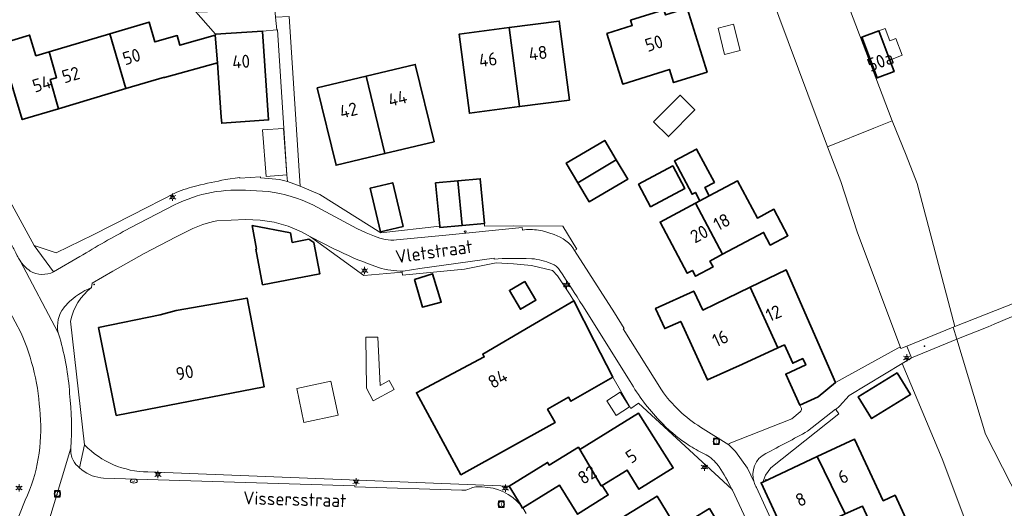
# Model space of a CAD drawing. Header units: metres. Extents: x 140853 to 145288, y 474558 to 480269.
# Tile 404 of 428: x 144515 to 144651, y 479389 to 479456. Entities that reach past the tile are written whole.
import ezdxf
from ezdxf.enums import TextEntityAlignment as Align

# ---------------------------------------------------------------- set-up
doc = ezdxf.new("R2010")
doc.units = ezdxf.units.M
doc.header["$MEASUREMENT"] = 0
for name, color, linetype, lineweight in [('B-WE-GR-BEPLANTING_CULTUUR_HEESTERS-G', 90, 'Continuous', 18), ('B-WE-GR-GRAS_KRUIDENRIJK-G', 80, 'Continuous', 18), ('B-WE-GR-GROENVOORZIENING-G', 80, 'Continuous', 18), ('B-WE-IE-TERREINAFSCHEIDING_KUNSTMATIG_HEKWERK-G', 20, 'IE-TERREINAFSCHEIDING-KUNSTMATIG', 18), ('B-WE-KL-ET_LS_OV_LICHTMAST-S', 190, 'Continuous', 18), ('B-WE-KL-WATER_BRANDLEIDING_PUT-S', 150, 'Continuous', 18), ('B-WE-KL-WATER_PUT-S', 170, 'Continuous', 18), ('B-WE-OG-BEBOUWING-G', 7, 'Continuous', 35), ('B-WE-OG-BEBOUWING_BIJGEBOUW-G', 7, 'Continuous', 18), ('B-WE-OG-BEBOUWING_HUISNUMMER-T18', 10, 'Continuous', 18), ('B-WE-OG-BEBOUWING_LUIFEL-G', 7, 'Continuous', 18), ('B-WE-OG-BEBOUWING_STRAATNAAM-T18', 10, 'Continuous', 18), ('B-WE-OG-TERREIN_ERF-G', 7, 'Continuous', 18), ('B-WE-RI-GWA_RIOOLPUT-S', 30, 'Continuous', 18), ('B-WE-VH-VERHARDING_BETON-G', 252, 'Continuous', 18), ('B-WE-VH-VERHARDING_BETONSTRAATSTEEN-G', 252, 'Continuous', 18), ('B-WE-VH-VERHARDING_STRAATBAKSTEEN-G', 252, 'Continuous', 18), ('B-WE-VH-VERHARDING_TEGEL-G', 252, 'Continuous', 18), ('B-WE-VW-MARKERING-S', 7, 'Continuous', 18), ('X-XX-XX-ALGEMEEN-S', 7, 'Continuous', 18)]:
    doc.layers.add(name, color=color, linetype=linetype, lineweight=lineweight)
doc.styles.add('NLCS-ISO', font='txt')
doc.linetypes.add('IE-TERREINAFSCHEIDING-KUNSTMATIG', pattern='A,4,[82,NLCS.shx,S=0.75,R=90,X=0,Y=0],4,-2', length=10)

# ---------------------------------------------------------------- blocks, each defined once
blk = doc.blocks.new('SIE-WEG_AFVALBAK_TYPE_01')
for radius in [0.25, 0.156]:
    blk.add_circle((0, 0), radius)
blk = doc.blocks.new('B-SIE-WEG_LICHTMAST-SO')
at = {"ltscale": 0.1}
for p, q in [((-1.1, 0.63), (-2.19, 1.27)), ((0, 1.27), (0, 2.53)), ((1.1, 0.63), (2.19, 1.27)), ((-1.1, -0.63), (-2.19, -1.27)), ((0, -1.27), (0, -2.53)), ((1.1, -0.63), (2.19, -1.27))]:
    blk.add_line(p, q, dxfattribs=at)
at = {"flags": 128}
for points in [[(-1.16, 0.5), (1.16, 0.5)], [(-1.16, -0.5), (1.16, -0.5)]]:
    blk.add_lwpolyline(points, dxfattribs=at)
at = {"ltscale": 0.1}
blk.add_circle((0, 0), 1.27, dxfattribs=at)
at = {"style": 'NLCS-ISO'}
blk.add_attdef('TYPE', text='', height=1.8, dxfattribs=at).set_placement((0, 2.53), align=Align.BOTTOM_CENTER)
blk = doc.blocks.new('SRI-PUT_INSPECTIE-SO')
at = {"lineweight": -3, "flags": 128}
blk.add_lwpolyline([(-2, -2), (2, -2), (2, 2), (-2, 2)], close=True, dxfattribs=at)
at = {"lineweight": -3, "ltscale": 1.5}
blk.add_circle((0, 0), 2, dxfattribs=at)
at = {"ltscale": 0.1, "style": 'NLCS-ISO'}
blk.add_text('I', height=2.5, dxfattribs=at).set_placement((0, -0.01), align=Align.MIDDLE_CENTER)
blk = doc.blocks.new('SIE-WEG_STRAATPOT_BRANDKRAAN-SO')
blk.add_ellipse((0, 0), major_axis=(-0.729, 0), ratio=0.685994)
at = {"style": 'NLCS-ISO'}
blk.add_text('BR', height=0.4, dxfattribs=at).set_placement((-0.3, -0.15))
blk = doc.blocks.new('SKL-WATERLEIDINGPUT-SO')
at = {"color": 0, "linetype": 'ByBlock', "lineweight": 18}
blk.add_ellipse((0, 0), major_axis=(2.5, 0), ratio=0.54, dxfattribs=at)
at = {"color": 0, "linetype": 'ByBlock', "lineweight": 18, "style": 'NLCS-ISO'}
blk.add_text('wl', height=1.8, dxfattribs=at).set_placement((0, 0), align=Align.MIDDLE_CENTER)

msp = doc.modelspace()

# ---------------------------------------------------------------- linework, layer by layer
at = {"layer": 'B-WE-GR-BEPLANTING_CULTUUR_HEESTERS-G', "ltscale": 0.2, "flags": 128}
for points in [[(144633.203, 479441.347), (144626.807, 479438.76), (144628.636, 479434.007), (144630.902, 479427.036), (144636.925, 479410.97), (144637.73, 479411.296), (144644.131, 479413.89), (144644.363, 479413.981), (144639.198, 479433.712), (144637.64, 479437.618), (144635.742, 479442.374), (144633.203, 479441.347)], [(144648.259, 479380.778), (144656.429, 479383.858), (144652.102, 479392.289), (144648.597, 479399.117), (144644.66, 479412.23), (144638.397, 479409.684), (144637.092, 479408.898), (144642.625, 479395.724), (144648.259, 479380.778)]]:
    msp.add_lwpolyline(points, close=True, dxfattribs=at)
at = {"layer": 'B-WE-GR-GRAS_KRUIDENRIJK-G', "ltscale": 0.2, "flags": 128}
for points in [[(144628.958, 479460.193), (144635.742, 479442.374), (144637.64, 479437.618), (144639.198, 479433.712), (144644.363, 479413.981), (144654.073, 479417.804), (144654.21, 479419.508), (144654.21, 479419.508, -0.014347), (144655.709, 479429.191), (144655.709, 479429.191), (144655.765, 479429.499), (144655.765, 479429.499, 0.0407788), (144656.301, 479434.99), (144656.301, 479434.99), (144656.304, 479435.944), (144656.061, 479441.76), (144655.703, 479448.275), (144654.932, 479451.702), (144652.655, 479458.003), (144637.42, 479460.013), (144636.496, 479460.085), (144628.958, 479460.193)], [(144661.282, 479388.409), (144658.798, 479394.782), (144656.051, 479400.48), (144654.301, 479415.09), (144652.177, 479415.303), (144649.821, 479414.311), (144648.972, 479413.955), (144644.66, 479412.23), (144648.597, 479399.117), (144652.102, 479392.289), (144656.429, 479383.858), (144656.899, 479382.942), (144662.312, 479385.173), (144662.09, 479386.106), (144661.883, 479386.812), (144661.883, 479386.812, 0.0270943), (144661.282, 479388.409)]]:
    msp.add_lwpolyline(points, format="xyb", close=True, dxfattribs=at)
msp.add_lwpolyline([(144635.383, 479450.74), (144635.981, 479449.156), (144633.642, 479448.273), (144631.532, 479453.886), (144633.864, 479454.763), (144634.753, 479455.098), (144635.389, 479453.414), (144636.231, 479453.732), (144637.114, 479451.393), (144635.383, 479450.74)], close=True, dxfattribs=at)
at = {"layer": 'B-WE-GR-GROENVOORZIENING-G', "ltscale": 0.2, "flags": 128}
msp.add_lwpolyline([(144626.807, 479438.76), (144633.203, 479441.347), (144635.742, 479442.374), (144628.958, 479460.193), (144623.839, 479460.267), (144621.422, 479462.351), (144618.884, 479462.255), (144618.884, 479461.887), (144618.194, 479461.85), (144620.096, 479456.751), (144626.807, 479438.76)], close=True, dxfattribs=at)
at = {"layer": 'B-WE-IE-TERREINAFSCHEIDING_KUNSTMATIG_HEKWERK-G', "ltscale": 0.2, "flags": 128}
for points in [[(144626.807, 479438.76), (144620.096, 479456.751)], [(144633.203, 479441.347), (144635.742, 479442.374)], [(144635.742, 479442.374), (144637.64, 479437.618)], [(144626.807, 479438.76), (144633.203, 479441.347)], [(144636.925, 479410.97), (144630.902, 479427.036), (144628.636, 479434.007), (144626.807, 479438.76)], [(144637.64, 479437.618), (144639.198, 479433.712)], [(144639.198, 479433.712), (144644.363, 479413.981)], [(144644.66, 479412.23), (144648.597, 479399.117)], [(144648.259, 479380.778), (144642.625, 479395.724), (144637.092, 479408.898)], [(144652.102, 479392.289), (144648.597, 479399.117)]]:
    msp.add_lwpolyline(points, dxfattribs=at)
at = {"layer": 'B-WE-OG-BEBOUWING-G', "ltscale": 0.2, "flags": 128}
for points in [[(144596.339, 479454.421), (144598.538, 479447.418), (144604.978, 479449.441), (144605.544, 479447.638), (144610.172, 479449.091), (144607.406, 479457.897), (144604.448, 479456.968), (144604.224, 479457.683), (144599.606, 479456.233), (144599.831, 479455.518), (144596.339, 479454.421)], [(144542.252, 479454.188), (144537.393, 479452.788), (144537.019, 479454.116), (144533.939, 479453.248), (144533.137, 479455.983), (144527.705, 479454.363), (144529.932, 479446.798), (144535.247, 479448.38), (144535.266, 479448.313), (144542.582, 479450.355), (144542.252, 479454.188)], [(144582.858, 479455.225), (144584.284, 479444.318), (144591.173, 479445.219), (144589.762, 479456.127), (144582.858, 479455.225)], [(144519.335, 479451.867), (144517.516, 479451.324), (144516.651, 479454.186), (144512.653, 479453.001), (144513.456, 479450.107), (144513.36, 479450.079), (144515.619, 479442.538), (144520.645, 479444.034), (144519.501, 479448.047), (144520.354, 479448.29), (144519.335, 479451.867)], [(144527.705, 479454.363), (144519.335, 479451.867), (144520.354, 479448.29), (144519.501, 479448.047), (144520.645, 479444.034), (144529.932, 479446.798), (144527.705, 479454.363)], [(144542.306, 479454.296), (144542.312, 479454.205), (144542.252, 479454.188), (144542.582, 479450.355), (144542.921, 479445.524), (144543.107, 479442.865), (144543.166, 479442.025), (144549.635, 479442.479), (144548.78, 479454.684), (144548.776, 479454.739), (144542.306, 479454.296)], [(144582.858, 479455.225), (144575.954, 479454.322), (144577.365, 479443.414), (144584.284, 479444.318), (144582.858, 479455.225)], [(144633.864, 479454.763), (144631.532, 479453.886), (144633.642, 479448.273), (144635.981, 479449.156), (144635.383, 479450.74), (144633.864, 479454.763)], [(144565.691, 479437.846), (144572.485, 479439.482), (144569.886, 479450.15), (144563.12, 479448.52), (144565.691, 479437.846)], [(144563.12, 479448.52), (144556.354, 479446.891), (144558.953, 479436.223), (144565.691, 479437.846), (144563.12, 479448.52)], [(144602.793, 479442.208), (144604.838, 479440.187), (144608.479, 479443.869), (144606.435, 479445.891), (144602.793, 479442.208)], [(144597.63, 479436.994), (144596.037, 479439.655), (144590.728, 479436.508), (144592.334, 479433.824), (144597.63, 479436.994)], [(144610.454, 479432.012), (144609.843, 479433.16), (144611.175, 479433.87), (144608.725, 479438.468), (144605.654, 479436.831), (144608.104, 479432.233), (144608.563, 479432.478), (144609.174, 479431.331), (144610.454, 479432.012)], [(144592.334, 479433.824), (144593.914, 479431.185), (144599.223, 479434.332), (144597.63, 479436.994), (144592.334, 479433.824)], [(144600.718, 479433.611), (144602.374, 479430.505), (144607.095, 479433.021), (144605.439, 479436.128), (144600.718, 479433.611)], [(144568.204, 479427.802), (144566.776, 479433.822), (144563.68, 479433.085), (144565.108, 479427.065), (144568.204, 479427.802)], [(144576.346, 479427.924), (144575.767, 479434.084), (144572.68, 479433.793), (144573.275, 479427.812), (144573.292, 479427.637), (144576.346, 479427.924)], [(144575.767, 479434.084), (144576.346, 479427.924), (144579.433, 479428.215), (144579.465, 479428.218), (144578.853, 479434.374), (144575.767, 479434.084)], [(144609.174, 479431.331), (144608.56, 479431.003), (144612.322, 479423.943), (144617.976, 479426.956), (144618.902, 479425.218), (144621.338, 479426.516), (144619.4, 479430.151), (144617.124, 479428.938), (144614.372, 479434.101), (144610.454, 479432.012), (144609.174, 479431.331)], [(144612.322, 479423.943), (144608.56, 479431.003), (144603.676, 479428.4), (144607.439, 479421.34), (144608.154, 479421.721), (144608.582, 479420.918), (144610.991, 479422.202), (144610.563, 479423.005), (144612.322, 479423.943)], [(144548.817, 479419.751), (144556.707, 479421.242), (144555.892, 479425.556), (144555.203, 479426.026), (144552.893, 479425.59), (144552.645, 479426.906), (144547.377, 479427.906), (144547.99, 479424.663), (144547.892, 479424.644), (144548.817, 479419.751)], [(144616.136, 479419.403), (144619.928, 479411.033), (144620.844, 479411.449), (144621.99, 479408.928), (144623.383, 479409.561), (144623.785, 479408.678), (144621.044, 479407.432), (144622.964, 479403.149), (144625.525, 479404.293), (144627.9, 479406.263), (144621.103, 479421.793), (144616.136, 479419.403)], [(144569.769, 479420.493), (144570.876, 479416.672), (144573.47, 479417.366), (144572.248, 479421.269), (144569.769, 479420.493)], [(144585.029, 479420.217), (144582.883, 479418.956), (144584.393, 479416.364), (144586.553, 479417.633), (144585.029, 479420.217)], [(144616.136, 479419.403), (144611.302, 479417.077), (144609.599, 479416.258), (144608.342, 479418.871), (144603.071, 479416.475), (144604.333, 479413.699), (144606.536, 479414.7), (144610.211, 479406.616), (144615.045, 479408.813), (144619.928, 479411.033), (144616.136, 479419.403)], [(144528.614, 479401.731), (144549.015, 479405.661), (144546.659, 479417.918), (144536.881, 479416.184), (144534.647, 479415.619), (144526.175, 479413.842), (144528.614, 479401.731)], [(144572.893, 479406.338), (144570.053, 479404.838), (144576.182, 479393.544), (144589.21, 479400.75), (144588.163, 479402.582), (144591.054, 479404.234), (144591.367, 479403.687), (144597.154, 479406.994), (144594.593, 479412.027), (144591.787, 479417.54), (144585.788, 479414.036), (144579.197, 479410.185), (144579.418, 479409.782), (144572.893, 479406.338)], [(144636.434, 479407.6), (144631.041, 479404.278), (144632.883, 479401.288), (144638.276, 479404.611), (144636.434, 479407.6)], [(144595.709, 479392.076), (144599.124, 479394.178), (144600.754, 479391.529), (144605.495, 479394.47), (144600.683, 479402.022), (144592.609, 479397.039), (144595.566, 479391.992), (144595.709, 479392.076)], [(144629.23, 479388.125), (144631.607, 479389.214), (144633.603, 479384.926), (144637.882, 479386.917), (144636.118, 479390.707), (144634.486, 479389.948), (144630.539, 479398.431), (144625.393, 479396.036), (144629.23, 479388.125)], [(144595.709, 479392.076), (144595.566, 479391.992), (144592.609, 479397.039), (144592.59, 479397.027), (144592.401, 479397.334), (144588.393, 479394.86), (144588.157, 479395.243), (144582.841, 479391.963), (144584.445, 479389.333), (144584.681, 479388.946), (144584.733, 479388.978), (144589.785, 479392.101), (144592.306, 479388.087), (144596.539, 479390.766), (144595.709, 479392.076)], [(144629.23, 479388.125), (144625.393, 479396.036), (144617.856, 479392.529), (144617.637, 479392.427), (144621.337, 479384.465), (144623.604, 479385.52), (144624.456, 479383.686), (144623.813, 479383.378), (144625.173, 479380.205), (144630.275, 479382.539), (144628.821, 479385.715), (144628.232, 479385.441), (144627.39, 479387.282), (144629.23, 479388.125)], [(144610.485, 479388.871), (144605.99, 479386.139), (144603.289, 479390.582), (144598.384, 479387.601), (144599.791, 479385.285), (144601.107, 479386.085), (144602.401, 479383.957), (144599.034, 479381.911), (144603.994, 479373.75), (144615.445, 479380.71), (144610.485, 479388.871)]]:
    msp.add_lwpolyline(points, close=True, dxfattribs=at)
at = {"layer": 'B-WE-OG-BEBOUWING_BIJGEBOUW-G', "ltscale": 0.2, "flags": 128}
for points in [[(144612.594, 479451.518), (144614.747, 479452.061), (144613.837, 479455.668), (144611.685, 479455.125), (144612.594, 479451.518)], [(144565.049, 479405.869), (144564.703, 479412.506), (144563.039, 479412.513), (144563.135, 479405.484), (144564.055, 479403.743), (144566.963, 479405.279), (144566.301, 479406.531), (144565.049, 479405.869)], [(144554.518, 479400.738), (144559.237, 479401.737), (144558.238, 479406.457), (144553.519, 479405.458), (144554.518, 479400.738)], [(144597.644, 479401.727), (144599.474, 479402.893), (144598.184, 479404.917), (144596.354, 479403.751), (144597.644, 479401.727)]]:
    msp.add_lwpolyline(points, close=True, dxfattribs=at)
at = {"layer": 'B-WE-OG-BEBOUWING_LUIFEL-G', "ltscale": 0.2, "flags": 128}
msp.add_lwpolyline([(144552.178, 479434.888), (144551.681, 479441.319), (144548.789, 479441.095), (144549.287, 479434.664), (144552.178, 479434.888)], close=True, dxfattribs=at)
at = {"layer": 'B-WE-OG-TERREIN_ERF-G', "ltscale": 0.2, "flags": 128}
for points in [[(144512.653, 479453.001), (144516.651, 479454.186), (144517.516, 479451.324), (144519.335, 479451.867), (144527.705, 479454.363), (144533.137, 479455.983), (144533.939, 479453.248), (144537.019, 479454.116), (144537.393, 479452.788), (144542.252, 479454.188), (144542.252, 479454.188), (144542.312, 479454.205), (144542.306, 479454.296), (144539.267, 479457.749)], [(144648.259, 479380.778), (144642.625, 479395.724), (144637.092, 479408.898), (144629.769, 479404.49), (144628.464, 479402.984), (144627.93, 479402.533), (144628.371, 479401.934), (144618.975, 479394.485), (144618.246, 479393.458), (144617.856, 479392.529), (144625.393, 479396.036), (144630.539, 479398.431), (144634.486, 479389.948), (144636.118, 479390.707), (144637.882, 479386.917)], [(144633.603, 479384.926), (144631.607, 479389.214), (144629.23, 479388.125)]]:
    msp.add_lwpolyline(points, dxfattribs=at)
for points in [[(144542.306, 479454.296), (144548.776, 479454.739), (144550.755, 479454.888), (144550.603, 479456.654), (144550.518, 479457.792), (144545.996, 479457.591), (144539.993, 479457.361), (144539.267, 479457.749), (144542.306, 479454.296)], [(144596.339, 479454.421), (144599.831, 479455.518), (144599.606, 479456.233), (144604.224, 479457.683), (144604.448, 479456.968), (144607.406, 479457.897), (144610.172, 479449.091), (144605.544, 479447.638), (144604.978, 479449.441), (144598.538, 479447.418), (144596.339, 479454.421)], [(144584.284, 479444.318), (144577.365, 479443.414), (144575.954, 479454.322), (144582.858, 479455.225), (144589.762, 479456.127), (144591.173, 479445.219), (144584.284, 479444.318)], [(144563.12, 479448.52), (144569.886, 479450.15), (144572.485, 479439.482), (144565.691, 479437.846), (144558.953, 479436.223), (144556.354, 479446.891), (144563.12, 479448.52)], [(144602.793, 479442.208), (144606.435, 479445.891), (144608.479, 479443.869), (144604.838, 479440.187), (144602.793, 479442.208)], [(144592.334, 479433.824), (144590.728, 479436.508), (144596.037, 479439.655), (144597.63, 479436.994), (144599.223, 479434.332), (144593.914, 479431.185), (144592.334, 479433.824)], [(144609.174, 479431.331), (144608.563, 479432.478), (144608.104, 479432.233), (144605.654, 479436.831), (144608.725, 479438.468), (144611.175, 479433.87), (144609.843, 479433.16), (144610.454, 479432.012), (144614.372, 479434.101), (144617.124, 479428.938), (144619.4, 479430.151), (144621.338, 479426.516), (144618.902, 479425.218), (144617.976, 479426.956), (144612.322, 479423.943), (144610.563, 479423.005), (144610.991, 479422.202), (144608.582, 479420.918), (144608.154, 479421.721), (144607.439, 479421.34), (144603.676, 479428.4), (144608.56, 479431.003), (144609.174, 479431.331)], [(144600.718, 479433.611), (144605.439, 479436.128), (144607.095, 479433.021), (144602.374, 479430.505), (144600.718, 479433.611)], [(144568.204, 479427.802), (144565.108, 479427.065), (144563.68, 479433.085), (144566.776, 479433.822), (144568.204, 479427.802)], [(144548.817, 479419.751), (144547.892, 479424.644), (144547.99, 479424.663), (144547.377, 479427.906), (144552.645, 479426.906), (144552.893, 479425.59), (144555.203, 479426.026), (144555.892, 479425.556), (144556.707, 479421.242), (144548.817, 479419.751)], [(144569.769, 479420.493), (144572.248, 479421.269), (144573.47, 479417.366), (144570.876, 479416.672), (144569.769, 479420.493)], [(144585.029, 479420.217), (144586.553, 479417.633), (144584.393, 479416.364), (144582.883, 479418.956), (144585.029, 479420.217)], [(144528.614, 479401.731), (144526.175, 479413.842), (144534.647, 479415.619), (144536.881, 479416.184), (144546.659, 479417.918), (144549.015, 479405.661), (144528.614, 479401.731)], [(144636.434, 479407.6), (144638.276, 479404.611), (144632.883, 479401.288), (144631.041, 479404.278), (144636.434, 479407.6)], [(144610.485, 479388.871), (144615.445, 479380.71), (144603.994, 479373.75), (144599.034, 479381.911), (144602.401, 479383.957), (144601.107, 479386.085), (144599.791, 479385.285), (144598.384, 479387.601), (144603.289, 479390.582), (144605.99, 479386.139), (144610.485, 479388.871)]]:
    msp.add_lwpolyline(points, close=True, dxfattribs=at)
for points in [[(144552.463, 479456.769), (144554.013, 479433.331), (144556.729, 479432.178), (144565.126, 479426.914), (144573.275, 479427.812), (144572.68, 479433.793), (144575.767, 479434.084), (144578.853, 479434.374), (144579.465, 479428.218), (144579.433, 479428.215), (144579.467, 479427.849), (144583.5, 479427.865), (144590.236, 479427.824), (144592.182, 479424.677), (144591.887, 479424.456), (144597.389, 479415.887), (144598.728, 479413.712), (144598.603, 479413.662), (144603.874, 479405.23), (144603.874, 479405.23, 0.0998125), (144609.269, 479400.105), (144609.269, 479400.105), (144613.162, 479397.672), (144613.242, 479397.871), (144621.895, 479401.229), (144623.028, 479402.212), (144623.028, 479402.212, 0.2178386), (144623.198, 479402.671), (144623.198, 479402.671), (144622.964, 479403.149), (144621.044, 479407.432), (144623.785, 479408.678), (144623.383, 479409.561), (144621.99, 479408.928), (144620.844, 479411.449), (144619.928, 479411.033), (144615.045, 479408.813), (144610.211, 479406.616), (144606.536, 479414.7), (144604.333, 479413.699), (144603.071, 479416.475), (144608.342, 479418.871), (144609.599, 479416.258), (144611.302, 479417.077), (144611.302, 479417.077), (144616.136, 479419.403), (144621.103, 479421.793), (144627.9, 479406.263), (144636.516, 479410.985), (144636.829, 479411.157), (144636.925, 479410.97), (144630.902, 479427.036), (144628.636, 479434.007), (144626.807, 479438.76), (144620.096, 479456.751)], [(144502.817, 479451.56), (144517.265, 479425.139), (144520.305, 479424.157), (144525.409, 479426.616), (144530.774, 479429.349), (144536.863, 479432.483), (144536.863, 479432.483, -0.035453), (144539.746, 479433.395), (144539.746, 479433.395, -0.0122052), (144543.689, 479434.249), (144543.689, 479434.249), (144545.658, 479434.528), (144545.665, 479434.428), (144548.518, 479434.622), (144548.513, 479434.479), (144550.152, 479434.367), (144551.133, 479434.256), (144552.247, 479433.994), (144552.178, 479434.888), (144551.762, 479441.324), (144550.863, 479454.895), (144550.755, 479454.888), (144548.776, 479454.739), (144548.78, 479454.684), (144549.635, 479442.479), (144543.166, 479442.025), (144543.107, 479442.865), (144542.921, 479445.524), (144542.582, 479450.355), (144535.266, 479448.313), (144535.247, 479448.38), (144529.932, 479446.798), (144520.645, 479444.034), (144515.619, 479442.538), (144513.36, 479450.079)], [(144617.073, 479384.118), (144613.695, 479391.417), (144613.574, 479391.529), (144600.712, 479403.417), (144599.633, 479402.686), (144597.154, 479406.994), (144591.367, 479403.687), (144591.054, 479404.234), (144588.163, 479402.582), (144589.21, 479400.75), (144576.182, 479393.544), (144570.053, 479404.838), (144572.893, 479406.338), (144579.418, 479409.782), (144579.197, 479410.185), (144585.788, 479414.036), (144591.787, 479417.54), (144591.26, 479418.359), (144589.539, 479420.959), (144588.824, 479421.725), (144585.942, 479422.408), (144583.462, 479422.648), (144581.051, 479422.789), (144576.663, 479421.911), (144568.124, 479421.054), (144568.08, 479421.496), (144562.782, 479421.009), (144555.439, 479426.373), (144554.163, 479427.03), (144552.354, 479427.833), (144550.404, 479428.378), (144548.474, 479428.668), (144546.455, 479428.751), (144542.506, 479428.558), (144542.506, 479428.558, 0.0757439), (144538.718, 479427.261), (144538.718, 479427.261), (144536.9, 479426.353), (144532.476, 479424.042), (144528.135, 479421.632), (144525.258, 479419.954), (144525.192, 479419.359), (144525.192, 479419.359, 0.181732), (144522.284, 479414.746), (144522.284, 479414.746), (144524.216, 479397.647), (144524.216, 479397.647, 0.1973366), (144532.983, 479393.923), (144532.983, 479393.923), (144582.841, 479391.963), (144588.157, 479395.243), (144588.393, 479394.86), (144592.401, 479397.334), (144592.59, 479397.027), (144592.609, 479397.039), (144592.609, 479397.039), (144600.683, 479402.022), (144605.495, 479394.47), (144600.754, 479391.529), (144599.124, 479394.178), (144595.709, 479392.076), (144596.539, 479390.766), (144592.306, 479388.087), (144589.785, 479392.101), (144584.733, 479388.978), (144585.217, 479388.214)]]:
    msp.add_lwpolyline(points, format="xyb", dxfattribs=at)
at = {"layer": 'B-WE-VH-VERHARDING_BETON-G', "ltscale": 0.2, "flags": 128}
msp.add_lwpolyline([(144637.73, 479411.296), (144638.397, 479409.684), (144644.66, 479412.23), (144644.131, 479413.89), (144637.73, 479411.296)], close=True, dxfattribs=at)
at = {"layer": 'B-WE-VH-VERHARDING_BETONSTRAATSTEEN-G', "ltscale": 0.2, "flags": 128}
for points in [[(144533.003, 479428.893), (144536.653, 479430.756), (144536.653, 479430.756, -0.1393641), (144547.123, 479432.731), (144547.123, 479432.731), (144549.614, 479432.615), (144549.614, 479432.615, -0.078307), (144555.732, 479430.754), (144555.732, 479430.754), (144561.815, 479427.511), (144563.102, 479426.9), (144564.275, 479426.444), (144564.275, 479426.444, 0.1308486), (144567.301, 479425.922), (144567.301, 479425.922), (144574.095, 479426.581), (144584.658, 479427.64), (144584.699, 479427.296), (144585.251, 479427.364), (144585.251, 479427.364, -0.0674575), (144587.429, 479427.173), (144587.429, 479427.173), (144589.045, 479426.66), (144589.045, 479426.66, -0.1886552), (144591.887, 479424.456), (144591.887, 479424.456), (144592.182, 479424.677), (144590.236, 479427.824), (144583.5, 479427.865), (144579.467, 479427.849), (144579.433, 479428.215), (144576.346, 479427.924), (144573.292, 479427.637), (144573.275, 479427.812), (144565.126, 479426.914), (144556.729, 479432.178), (144554.013, 479433.331), (144552.247, 479433.994), (144551.133, 479434.256), (144550.152, 479434.367), (144548.513, 479434.479), (144548.518, 479434.622), (144545.665, 479434.428), (144545.658, 479434.528), (144543.689, 479434.249), (144543.689, 479434.249, 0.0122052), (144539.746, 479433.395), (144539.746, 479433.395, 0.035453), (144536.863, 479432.483), (144536.863, 479432.483), (144530.774, 479429.349), (144525.409, 479426.616), (144520.305, 479424.157), (144517.265, 479425.139), (144519.958, 479421.513), (144523.585, 479423.638), (144523.585, 479423.638, -0.0120357), (144530.435, 479427.541), (144530.435, 479427.541), (144533.003, 479428.893)], [(144613.574, 479391.529, 0.0457842), (144611.824, 479394.629), (144611.824, 479394.629), (144611.704, 479394.799), (144611.704, 479394.799, 0.1061036), (144610.024, 479396.296), (144610.024, 479396.296), (144609.491, 479396.559), (144609.491, 479396.559, -0.0299849), (144607.314, 479397.844), (144607.314, 479397.844, -0.0570827), (144603.637, 479400.982), (144603.637, 479400.982, -0.0648135), (144599.564, 479406.417), (144599.564, 479406.417), (144593.008, 479416.838), (144593.008, 479416.838, 0.0084308), (144589.833, 479421.719), (144589.833, 479421.719), (144589.665, 479421.969), (144589.665, 479421.969, 0.0801179), (144589.182, 479422.41), (144589.182, 479422.41, 0.0629934), (144588.722, 479422.633), (144588.722, 479422.633, 0.0859423), (144585.975, 479423.339), (144585.975, 479423.339), (144585.219, 479423.366), (144585.219, 479423.366, 0.0226154), (144580.797, 479423.292), (144580.797, 479423.292), (144580.776, 479423.407), (144570.534, 479421.981), (144568.231, 479421.638), (144568.231, 479421.638, -0.0787262), (144564.815, 479422.127), (144564.815, 479422.127), (144563.955, 479422.432), (144563.955, 479422.432, -0.0287055), (144558.756, 479424.677), (144558.756, 479424.677), (144555.439, 479426.373), (144562.782, 479421.009), (144568.08, 479421.496), (144568.124, 479421.054), (144576.663, 479421.911), (144581.051, 479422.789), (144583.462, 479422.648), (144585.942, 479422.408), (144588.824, 479421.725), (144589.539, 479420.959), (144591.26, 479418.359), (144591.787, 479417.54), (144594.593, 479412.027), (144597.154, 479406.994), (144599.633, 479402.686), (144600.712, 479403.417), (144613.574, 479391.529)], [(144526.457, 479393.116), (144526.857, 479393.081), (144561.554, 479391.991), (144561.55, 479391.861), (144576.337, 479391.404), (144576.337, 479391.404, 0.143286), (144577.39, 479391.597), (144577.39, 479391.597, -0.1606671), (144579.132, 479391.851), (144579.132, 479391.851, -0.2172091), (144584.445, 479389.333), (144584.445, 479389.333), (144582.841, 479391.963), (144532.983, 479393.923), (144532.983, 479393.923, -0.1973366), (144524.216, 479397.647), (144524.216, 479397.647), (144523.547, 479394.474), (144523.547, 479394.474, 0.1574234), (144526.457, 479393.116)]]:
    msp.add_lwpolyline(points, format="xyb", close=True, dxfattribs=at)
msp.add_lwpolyline([(144621.337, 479384.465), (144617.637, 479392.427), (144617.856, 479392.529), (144618.246, 479393.458), (144618.975, 479394.485), (144628.371, 479401.934), (144627.93, 479402.533), (144627.895, 479402.581), (144624.055, 479399.549), (144624.055, 479399.549, -0.0107945), (144618.267, 479396.483), (144618.267, 479396.483, 0.3663715), (144616.66, 479392.507), (144616.66, 479392.507, 0.0620034), (144617.016, 479391.758), (144617.016, 479391.758), (144620.424, 479384.323)], format="xyb", dxfattribs=at)
at = {"layer": 'B-WE-VH-VERHARDING_STRAATBAKSTEEN-G', "ltscale": 0.2, "flags": 128}
msp.add_lwpolyline([(144550.603, 479456.654), (144550.755, 479454.888), (144550.863, 479454.895), (144551.762, 479441.324), (144552.178, 479434.888), (144552.247, 479433.994), (144554.013, 479433.331), (144552.463, 479456.769), (144550.603, 479456.654)], close=True, dxfattribs=at)
for points in [[(144514.746, 479424.146), (144514.934, 479423.729), (144514.934, 479423.729, 0.0307269), (144515.276, 479423.134), (144515.276, 479423.134, 0.0915949), (144516.725, 479421.624), (144516.725, 479421.624, 0.2409554), (144519.958, 479421.513), (144519.958, 479421.513), (144517.265, 479425.139), (144502.817, 479451.56), (144499.847, 479453.327), (144499.351, 479452.515), (144500.122, 479451.139), (144501.312, 479448.941), (144501.678, 479448.264), (144509.104, 479434.543), (144514.008, 479425.554), (144514.008, 479425.554, -0.0242), (144514.746, 479424.146)], [(144523.547, 479394.474), (144524.216, 479397.647), (144522.284, 479414.746), (144522.284, 479414.746, -0.181732), (144525.192, 479419.359), (144525.192, 479419.359, 0.1039241), (144521.851, 479417.12), (144521.851, 479417.12, 0.0427701), (144521.351, 479416.567), (144521.351, 479416.567, 0.2177751), (144520.588, 479413.136), (144520.588, 479413.136), (144520.798, 479412.446), (144520.798, 479412.446, -0.0543482), (144522.166, 479404.756), (144522.166, 479404.756, -0.0463497), (144522.33, 479397.205), (144522.33, 479397.205, 0.1362061), (144522.664, 479395.545), (144522.664, 479395.545, 0.1106019), (144523.547, 479394.474)], [(144618.267, 479396.483, 0.0107945), (144624.055, 479399.549), (144624.055, 479399.549), (144627.895, 479402.581), (144627.93, 479402.533), (144628.464, 479402.984), (144629.769, 479404.49), (144637.092, 479408.898), (144638.397, 479409.684), (144637.73, 479411.296), (144636.925, 479410.97), (144636.829, 479411.157), (144636.516, 479410.985), (144627.9, 479406.263), (144625.525, 479404.293), (144622.964, 479403.149), (144623.198, 479402.671), (144623.198, 479402.671, -0.2178386), (144623.028, 479402.212), (144623.028, 479402.212), (144621.895, 479401.229), (144613.242, 479397.871), (144613.162, 479397.672), (144614.114, 479396.744), (144615.733, 479394.458), (144616.66, 479392.507), (144616.66, 479392.507, -0.3663715), (144618.267, 479396.483)]]:
    msp.add_lwpolyline(points, format="xyb", close=True, dxfattribs=at)
for points in [[(144620.424, 479384.323), (144617.016, 479391.758), (144617.016, 479391.758, -0.0620034), (144616.66, 479392.507), (144616.66, 479392.507), (144615.733, 479394.458), (144614.114, 479396.744), (144613.162, 479397.672), (144609.269, 479400.105), (144609.269, 479400.105, -0.0998125), (144603.874, 479405.23), (144603.874, 479405.23), (144598.603, 479413.662), (144598.728, 479413.712), (144597.389, 479415.887), (144591.887, 479424.456), (144591.887, 479424.456, 0.1886552), (144589.045, 479426.66), (144589.045, 479426.66), (144587.429, 479427.173), (144587.429, 479427.173, 0.0674575), (144585.251, 479427.364), (144585.251, 479427.364), (144584.699, 479427.296), (144584.658, 479427.64), (144574.095, 479426.581), (144567.301, 479425.922), (144567.301, 479425.922, -0.1308486), (144564.275, 479426.444), (144564.275, 479426.444), (144563.102, 479426.9), (144561.815, 479427.511), (144555.732, 479430.754), (144555.732, 479430.754, 0.078307), (144549.614, 479432.615), (144549.614, 479432.615), (144547.123, 479432.731), (144547.123, 479432.731, 0.1393641), (144536.653, 479430.756), (144536.653, 479430.756), (144533.003, 479428.893), (144530.435, 479427.541), (144530.435, 479427.541, 0.0120357), (144523.585, 479423.638), (144523.585, 479423.638), (144519.958, 479421.513), (144519.958, 479421.513, -0.2409554), (144516.725, 479421.624), (144516.725, 479421.624, -0.0915949), (144515.276, 479423.134), (144515.276, 479423.134), (144520.588, 479413.136), (144520.588, 479413.136, -0.2177751), (144521.351, 479416.567), (144521.351, 479416.567, -0.0427701), (144521.851, 479417.12), (144521.851, 479417.12, -0.1039241), (144525.192, 479419.359), (144525.192, 479419.359), (144525.258, 479419.954), (144528.135, 479421.632), (144532.476, 479424.042), (144536.9, 479426.353), (144538.718, 479427.261), (144538.718, 479427.261, -0.0757439), (144542.506, 479428.558), (144542.506, 479428.558), (144546.455, 479428.751), (144548.474, 479428.668), (144550.404, 479428.378), (144552.354, 479427.833), (144554.163, 479427.03), (144555.439, 479426.373), (144558.756, 479424.677), (144558.756, 479424.677, 0.0287055), (144563.955, 479422.432), (144563.955, 479422.432), (144564.815, 479422.127), (144564.815, 479422.127, 0.0787262), (144568.231, 479421.638), (144568.231, 479421.638), (144570.534, 479421.981), (144580.776, 479423.407), (144580.797, 479423.292), (144580.797, 479423.292, -0.0226154), (144585.219, 479423.366), (144585.219, 479423.366), (144585.975, 479423.339), (144585.975, 479423.339, -0.0859423), (144588.722, 479422.633), (144588.722, 479422.633, -0.0629934), (144589.182, 479422.41), (144589.182, 479422.41, -0.0801179), (144589.665, 479421.969), (144589.665, 479421.969), (144589.833, 479421.719), (144589.833, 479421.719, -0.0084308), (144593.008, 479416.838), (144593.008, 479416.838), (144599.564, 479406.417), (144599.564, 479406.417, 0.0648135), (144603.637, 479400.982), (144603.637, 479400.982, 0.0570827), (144607.314, 479397.844), (144607.314, 479397.844, 0.0299849), (144609.491, 479396.559), (144609.491, 479396.559), (144610.024, 479396.296), (144610.024, 479396.296, -0.1061036), (144611.704, 479394.799), (144611.704, 479394.799), (144611.824, 479394.629), (144611.824, 479394.629, -0.0457842), (144613.574, 479391.529), (144613.574, 479391.529), (144613.695, 479391.417), (144617.073, 479384.118)], [(144514.714, 479375.198), (144515.576, 479377.269), (144518.602, 479384.854), (144522.33, 479397.205), (144522.33, 479397.205, 0.0463497), (144522.166, 479404.756), (144522.166, 479404.756, 0.0543482), (144520.798, 479412.446), (144520.798, 479412.446), (144520.588, 479413.136), (144515.276, 479423.134), (144515.276, 479423.134, -0.0307269), (144514.934, 479423.729)], [(144513.851, 479416.113), (144515.444, 479413.172), (144515.444, 479413.172, -0.0925838), (144518.082, 479401.829), (144518.082, 479401.829, -0.1324204), (144516.038, 479390.019), (144516.038, 479390.019), (144512.237, 479380.592)], [(144512.237, 479380.592), (144516.038, 479390.019), (144516.038, 479390.019, 0.1324204), (144518.082, 479401.829), (144518.082, 479401.829, 0.0925838), (144515.444, 479413.172), (144515.444, 479413.172), (144513.851, 479416.113)], [(144585.217, 479388.214), (144584.733, 479388.978), (144584.733, 479388.978), (144584.681, 479388.946), (144584.445, 479389.333), (144584.445, 479389.333, 0.2172091), (144579.132, 479391.851), (144579.132, 479391.851, 0.1606671), (144577.39, 479391.597), (144577.39, 479391.597, -0.143286), (144576.337, 479391.404), (144576.337, 479391.404), (144561.55, 479391.861), (144561.554, 479391.991), (144526.857, 479393.081), (144526.457, 479393.116), (144526.457, 479393.116, -0.1574234), (144523.547, 479394.474), (144523.547, 479394.474, -0.1106019), (144522.664, 479395.545), (144522.664, 479395.545, -0.1362061), (144522.33, 479397.205), (144522.33, 479397.205), (144518.602, 479384.854)]]:
    msp.add_lwpolyline(points, format="xyb", dxfattribs=at)
at = {"layer": 'B-WE-VH-VERHARDING_TEGEL-G', "ltscale": 0.2, "flags": 128}
for points in [[(144633.864, 479454.763), (144635.383, 479450.74), (144637.114, 479451.393), (144636.231, 479453.732), (144635.389, 479453.414), (144634.753, 479455.098), (144633.864, 479454.763)], [(144648.972, 479413.955), (144649.821, 479414.311), (144652.177, 479415.303), (144654.301, 479415.09), (144654.173, 479416.356), (144654.073, 479417.804), (144644.363, 479413.981), (144644.131, 479413.89), (144644.66, 479412.23), (144648.972, 479413.955)]]:
    msp.add_lwpolyline(points, close=True, dxfattribs=at)

# ---------------------------------------------------------------- block references
at = {"layer": 'B-WE-KL-ET_LS_OV_LICHTMAST-S', "xscale": 0.2, "yscale": 0.2, "zscale": 0.2}
for p in [(144536.374, 479431.817), (144562.882, 479421.706), (144590.782, 479419.708), (144637.729, 479409.658), (144609.811, 479394.598), (144534.361, 479393.573), (144561.713, 479392.566), (144515.182, 479391.717), (144582.324, 479391.674)]:
    msp.add_blockref('B-SIE-WEG_LICHTMAST-SO', p, dxfattribs=at)
at = {"layer": 'B-WE-KL-WATER_BRANDLEIDING_PUT-S', "xscale": 0.2, "yscale": 0.2, "zscale": 0.2}
msp.add_blockref('SIE-WEG_STRAATPOT_BRANDKRAAN-SO', (144576.772, 479427.072), dxfattribs=at)
at = {"layer": 'B-WE-KL-WATER_PUT-S', "xscale": 0.2, "yscale": 0.2, "zscale": 0.2}
msp.add_blockref('SKL-WATERLEIDINGPUT-SO', (144531.027, 479392.657), dxfattribs=at)
at = {"layer": 'B-WE-RI-GWA_RIOOLPUT-S', "xscale": 0.2, "yscale": 0.2, "zscale": 0.2}
for p in [(144611.462, 479398.145), (144520.482, 479390.902), (144581.767, 479389.477)]:
    msp.add_blockref('SRI-PUT_INSPECTIE-SO', p, dxfattribs=at)
at = {"layer": 'B-WE-VW-MARKERING-S', "xscale": 0.2, "yscale": 0.2, "zscale": 0.2}
msp.add_blockref('SIE-WEG_AFVALBAK_TYPE_01', (144640.186, 479411.286), dxfattribs=at)
at = {"layer": 'X-XX-XX-ALGEMEEN-S', "xscale": 0.2, "yscale": 0.2, "zscale": 0.2}
for p in [(144525.561, 479419.796), (144618.288, 479392.81)]:
    msp.add_blockref('SIE-WEG_AFVALBAK_TYPE_01', p, dxfattribs=at)

# ---------------------------------------------------------------- texts
at = {"layer": 'B-WE-OG-BEBOUWING_HUISNUMMER-T18', "style": 'NLCS-ISO'}
for s, rotation, p in [('50', 17.5, (144602.847, 479453.058)), ('48', 7.5, (144586.828, 479451.71)), ('50', 16.6, (144530.719, 479451.206)), ('40', 3.9, (144545.843, 479450.529)), ('46', 7.5, (144579.924, 479450.807)), ('50a', 20.6, (144634.106, 479450.581)), ('52', 16.6, (144522.338, 479448.711)), ('54', 16.7, (144518.321, 479447.457)), ('44', 13.5, (144567.44, 479445.446)), ('42', 13.5, (144560.673, 479443.817)), ('18', 28, (144612.206, 479428.414)), ('20', 28.1, (144609.087, 479426.751)), ('12', 23.6, (144619.35, 479415.822)), ('16', 24.5, (144611.999, 479412.348)), ('90', 10.9, (144538.058, 479407.624)), ('84', 30.3, (144581.259, 479406.757)), ('5', 32.5, (144599.716, 479396.096)), ('82', 32.1, (144593.618, 479393.519)), ('6', 25, (144628.957, 479393.283)), ('8', 24.9, (144623.114, 479390.132))]:
    msp.add_text(s, height=1.8, rotation=rotation, dxfattribs=at).set_placement(p, align=Align.MIDDLE_CENTER)
at = {"layer": 'B-WE-OG-BEBOUWING_STRAATNAAM-T18', "style": 'NLCS-ISO'}
for s, rotation, p in [('Vletstraat', 8, (144572.465, 479424.326)), ('Vissersstraat', 358.4, (144553.262, 479390.159))]:
    msp.add_text(s, height=1.8, rotation=rotation, dxfattribs=at).set_placement(p, align=Align.MIDDLE_CENTER)

doc.saveas('drawing.dxf')
